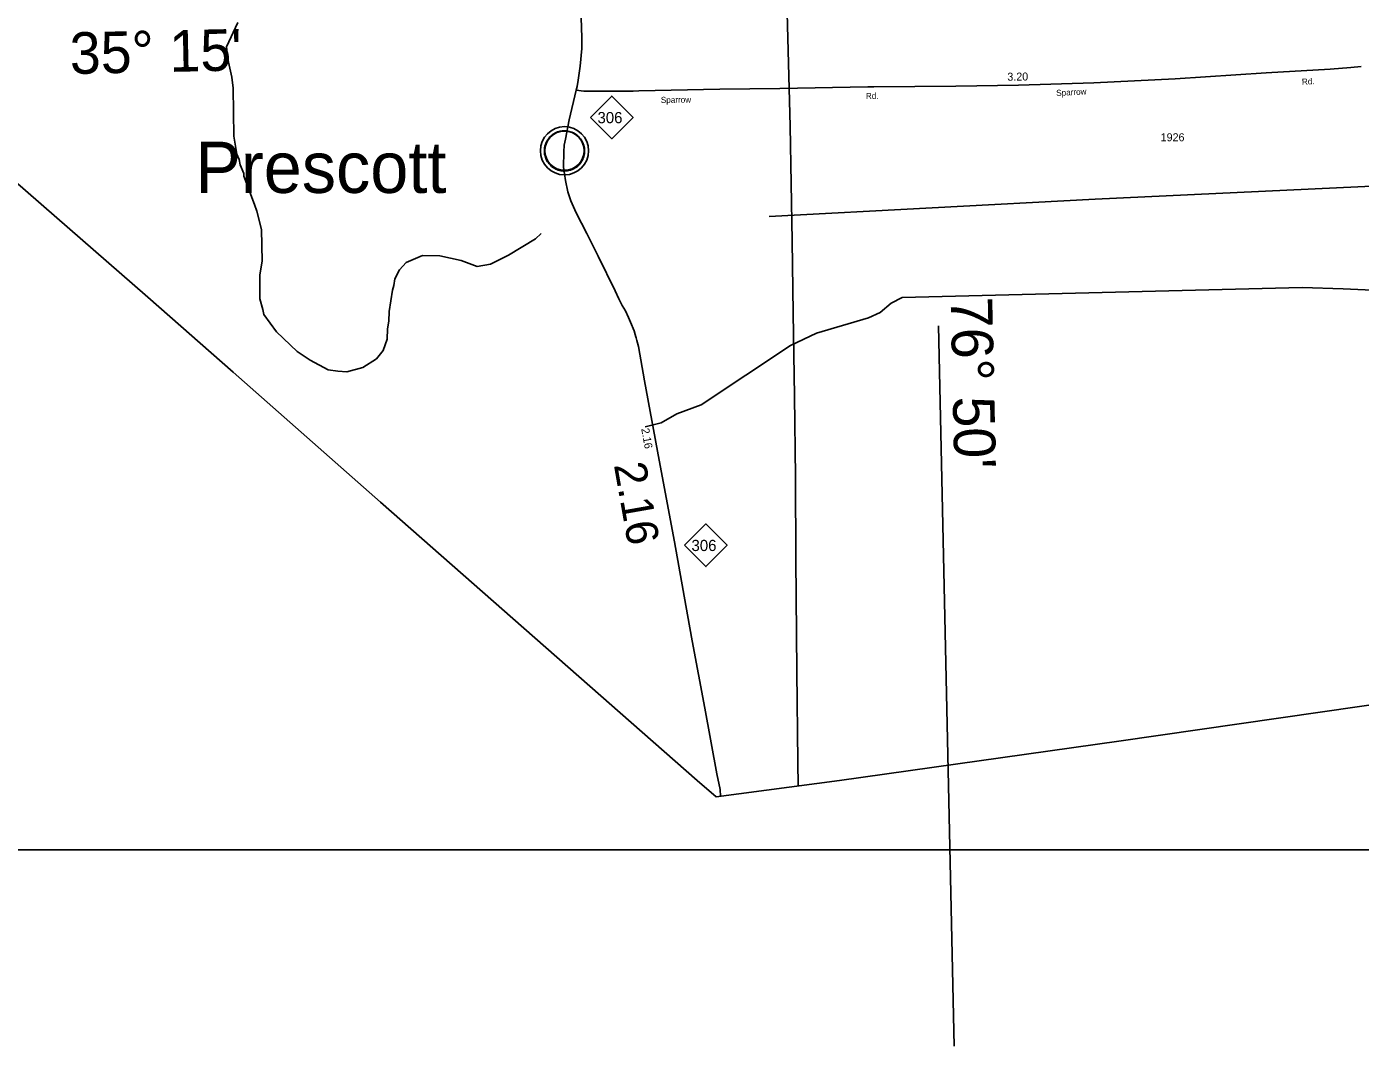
# Model space of a CAD drawing. Extents: x 2532689 to 2764727, y 536648 to 732970.
# Drawn here: x 2632669 to 2653505, y 536648 to 552579 of the extents above; entities that cross this region are included whole.
import ezdxf

# ---------------------------------------------------------------- set-up
doc = ezdxf.new("R2010")
doc.units = 0
for name, color, linetype in [('Exist Boundary Political CountyLine', 7, 'Continuous'), ('Exist Civil Demographics Community CELL', 7, 'Continuous'), ('Exist Civil Demographics Community Label', 7, 'Continuous'), ('Exist Hydrographic Creek Single Shore', 7, 'Continuous'), ('Exist Road Primary NC Attributed', 7, 'Continuous'), ('Exist Road Primary NC Mileage Hundredths English Label', 7, 'Continuous'), ('Exist Road Primary NC Shield CELL', 7, 'Continuous'), ('Exist Road Primary NC Shield Number Label', 7, 'Continuous'), ('Exist Road Secondary Mileage Hundredths English Label', 7, 'Continuous'), ('Exist Road Secondary Type 20 Attributed', 7, 'Continuous'), ('Exist Road Secondary Type 51 Label', 7, 'Continuous'), ('Exist Road Secondary Type 51 Number Label', 7, 'Continuous'), ('Exist Utilities Electrical Transmission Line', 7, 'Continuous'), ('Map Preparation Inset Cut Line', 7, 'Continuous'), ('Map Preparation Longitude Latitude Label', 7, 'Continuous'), ('Map Preparation Longitude Latitude Lines', 7, 'Continuous')]:
    doc.layers.add(name, color=color, linetype=linetype)

msp = doc.modelspace()

# ---------------------------------------------------------------- linework, layer by layer
at = {"layer": 'Exist Boundary Political CountyLine'}
msp.add_lwpolyline([(2628092, 553990), (2634563, 548352), (2634563, 548352), (2635895, 547181), (2638199, 545151), (2640439, 543182), (2643144, 540800), (2643440, 540546), (2645369, 540803), (2649732, 541413), (2656023, 542323), (2668310, 543943), (2672614, 544476), (2682033, 545720), (2692803, 547173), (2706729, 548986)], dxfattribs=at)
at = {"layer": 'Exist Civil Demographics Community CELL'}
msp.add_lwpolyline([(2640762, 550689), (2640766, 550712), (2640773, 550738), (2640785, 550767), (2640796, 550790), (2640810, 550813), (2640825, 550833), (2640840, 550851), (2640859, 550869), (2640881, 550888), (2640903, 550902), (2640922, 550914), (2640942, 550923), (2640964, 550933), (2640987, 550940), (2641004, 550945), (2641023, 550947), (2641040, 550950), (2641065, 550951), (2641083, 550951), (2641106, 550950), (2641125, 550947), (2641145, 550943), (2641165, 550937), (2641186, 550930), (2641212, 550918), (2641237, 550904), (2641258, 550890), (2641278, 550874), (2641292, 550861), (2641308, 550844), (2641324, 550825), (2641336, 550807), (2641348, 550787), (2641358, 550766), (2641366, 550746), (2641373, 550726), (2641378, 550707), (2641382, 550683), (2641385, 550664), (2641386, 550640), (2641385, 550617), (2641383, 550595), (2641379, 550573), (2641372, 550548), (2641365, 550525), (2641356, 550504), (2641343, 550480), (2641330, 550459), (2641316, 550440), (2641299, 550421), (2641278, 550401), (2641258, 550385), (2641238, 550371), (2641221, 550361), (2641193, 550348), (2641165, 550337), (2641141, 550332), (2641114, 550326), (2641097, 550324), (2641079, 550323), (2641056, 550323), (2641039, 550325), (2641017, 550328), (2640993, 550333), (2640975, 550338), (2640954, 550346), (2640936, 550354), (2640920, 550363), (2640893, 550379), (2640871, 550396), (2640851, 550414), (2640833, 550434), (2640820, 550449), (2640808, 550466), (2640792, 550495), (2640785, 550509), (2640778, 550525), (2640768, 550558), (2640762, 550586), (2640759, 550606), (2640758, 550632), (2640757, 550650), (2640760, 550676)], close=True, dxfattribs=at)
for centre, radius in [((2641072, 550640), 377), ((2641071, 550641), 307)]:
    msp.add_circle(centre, radius, dxfattribs=at)
at = {"layer": 'Exist Hydrographic Creek Single Shore'}
for points in [[(2640707, 549349), (2640617, 549263), (2640198, 549010), (2639917, 548870), (2639710, 548832), (2639458, 548927), (2639123, 548996), (2638856, 549005), (2638600, 548893), (2638494, 548780), (2638422, 548639), (2638408, 548537), (2638384, 548464), (2638333, 548127), (2638328, 547979), (2638306, 547860), (2638301, 547695), (2638238, 547519), (2638133, 547390), (2637919, 547253), (2637671, 547187), (2637529, 547195), (2637378, 547215), (2637100, 547368), (2636897, 547504), (2636573, 547813), (2636376, 548084), (2636357, 548159), (2636312, 548324), (2636312, 548699), (2636349, 548917), (2636338, 549409), (2636265, 549698), (2636229, 549798), (2636061, 550245), (2636060, 550287), (2636007, 550420), (2635989, 550501), (2635954, 550585), (2635906, 550866), (2635897, 551617), (2635877, 551790), (2635812, 552073), (2635792, 552263), (2635966, 552644)], [(2642332, 546325), (2642581, 546387), (2642828, 546529), (2643208, 546669), (2644604, 547598), (2645009, 547792), (2645820, 548028), (2646001, 548115), (2646173, 548259), (2646346, 548348), (2652595, 548502), (2653237, 548482), (2654389, 548433), (2654705, 548440), (2654805, 548467), (2654902, 548585), (2654990, 548756), (2655084, 549007), (2655393, 549755), (2655519, 550075), (2655526, 550160)], [(2655526, 550160), (2655351, 550163), (2649363, 549882), (2644268, 549611)]]:
    msp.add_lwpolyline(points, dxfattribs=at)
at = {"layer": 'Exist Road Primary NC Attributed'}
for points in [[(2641256, 551584), (2641269, 551646), (2641285, 551744), (2641318, 551960), (2641345, 552238), (2641343, 552405), (2641328, 552876), (2641329, 552942), (2641326, 553012), (2641306, 553093), (2641294, 553148), (2641251, 553264), (2641162, 553443), (2641038, 553672), (2640877, 553953), (2640627, 554396), (2640420, 554770), (2640271, 555046), (2640128, 555314), (2640040, 555478), (2639964, 555679), (2639912, 555857), (2639853, 556084)], [(2643510, 540555), (2643503, 540660), (2643454, 540907), (2643266, 541930), (2643067, 542984), (2642993, 543389), (2642791, 544529), (2642549, 545805), (2642324, 547044), (2642228, 547580), (2642201, 547675), (2642194, 547715), (2642186, 547732), (2642176, 547767), (2642159, 547825), (2642105, 547960), (2642073, 548037), (2642024, 548140), (2641974, 548223), (2641920, 548326), (2641863, 548453), (2641596, 548995), (2641423, 549345), (2641254, 549668), (2641173, 549855), (2641122, 550000), (2641086, 550173), (2641058, 550383), (2641060, 550625), (2641067, 550726), (2641085, 550820), (2641146, 551125), (2641256, 551584)]]:
    msp.add_lwpolyline(points, dxfattribs=at)
at = {"layer": 'Exist Road Primary NC Shield CELL'}
for points in [[(2641478, 551160), (2641811, 551493), (2642144, 551160), (2641811, 550827)], [(2642947, 544476), (2643280, 544809), (2643613, 544476), (2643280, 544143)]]:
    msp.add_lwpolyline(points, close=True, dxfattribs=at)
at = {"layer": 'Exist Road Secondary Type 20 Attributed'}
msp.add_lwpolyline([(2653520, 551954), (2653358, 551940), (2653035, 551917), (2652034, 551855), (2650611, 551765), (2649340, 551699), (2648165, 551663), (2647185, 551651), (2645907, 551637), (2645813, 551639), (2644438, 551612), (2643498, 551600), (2642232, 551577), (2642146, 551572), (2641764, 551569), (2641570, 551569), (2641373, 551569), (2641256, 551584)], dxfattribs=at)
at = {"layer": 'Exist Utilities Electrical Transmission Line'}
msp.add_lwpolyline([(2644543, 552985), (2644598, 551026), (2644628, 549232), (2644645, 548104), (2644666, 546806), (2644679, 545546), (2644688, 544260), (2644702, 542506), (2644716, 541086), (2644720, 540716)], dxfattribs=at)
at = {"layer": 'Map Preparation Inset Cut Line'}
msp.add_lwpolyline([(2625636, 554972), (2710229, 554972), (2710229, 539718), (2625636, 539718)], close=True, dxfattribs=at)
at = {"layer": 'Map Preparation Longitude Latitude Lines'}
msp.add_line((2647162, 536648), (2646916, 547906), dxfattribs=at)

# ---------------------------------------------------------------- texts
at = {"layer": 'Exist Civil Demographics Community Label'}
msp.add_text('Prescott', height=800, dxfattribs=at).set_placement((2635303, 549981))
at = {"layer": 'Exist Road Primary NC Mileage Hundredths English Label'}
for height, rotation, p in [(125, 280.3323, (2642270, 546295)), (500, 280.018, (2641842, 545733))]:
    msp.add_text('2.16', height=height, rotation=rotation, dxfattribs=at).set_placement(p)
at = {"layer": 'Exist Road Primary NC Shield Number Label'}
for p in [(2641587, 551070), (2643056, 544386)]:
    msp.add_text('306', height=175, dxfattribs=at).set_placement(p)
at = {"layer": 'Exist Road Secondary Mileage Hundredths English Label'}
msp.add_text('3.20', height=125, rotation=0.6497, dxfattribs=at).set_placement((2647991, 551734))
at = {"layer": 'Exist Road Secondary Type 51 Label'}
for s, rotation, p in [('Rd.', 3.5493, (2652595, 551669)), ('Rd.', 1.1096, (2645782, 551448)), ('Sparrow', 2.9766, (2648756, 551495)), ('Sparrow', 0.3915, (2642577, 551387))]:
    msp.add_text(s, height=95, rotation=rotation, dxfattribs=at).set_placement(p)
at = {"layer": 'Exist Road Secondary Type 51 Number Label'}
msp.add_text('1926', height=125, dxfattribs=at).set_placement((2650386, 550788))
at = {"layer": 'Map Preparation Longitude Latitude Label'}
for s, rotation, p in [("35° 15'", 1.2265, (2633349, 551838)), ("76° 50'", 271.2505, (2647104, 548351))]:
    msp.add_text(s, height=650, rotation=rotation, dxfattribs=at).set_placement(p)

doc.saveas('drawing.dxf')
